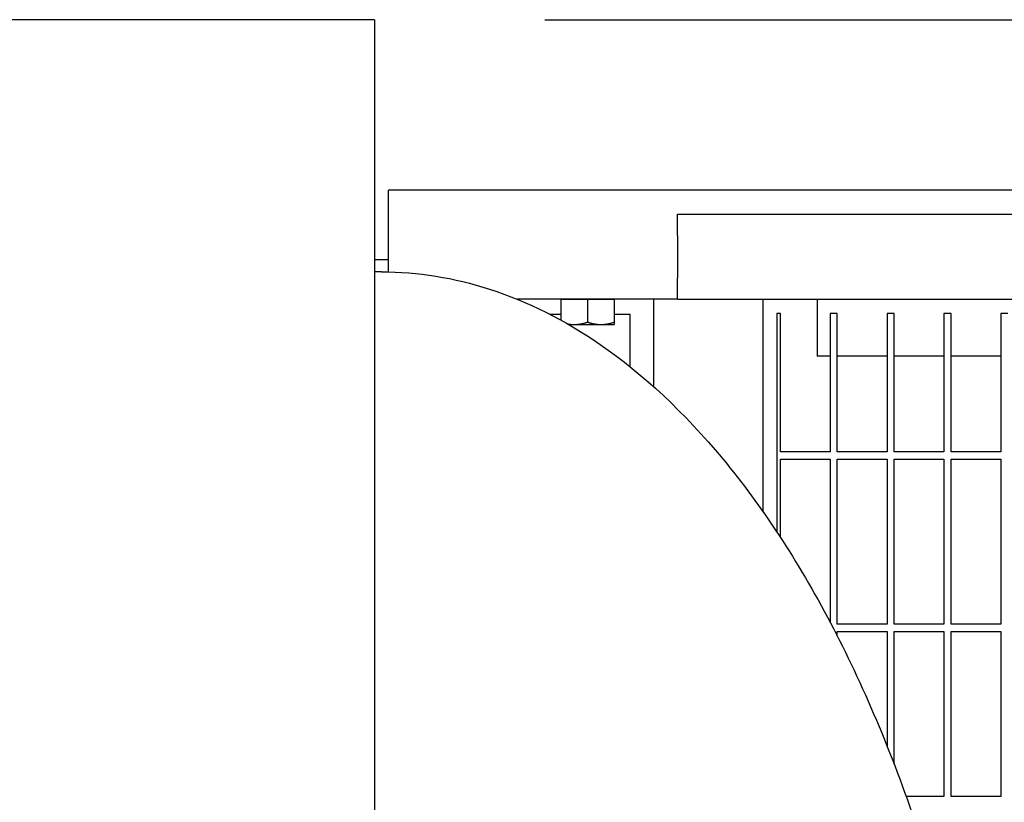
# Model space of a CAD drawing. Header units: inches. Extents: x 36 to 1719, y -84 to 1122.
# Tile 532 of 550: x 1020 to 1037, y 881 to 895. Entities that reach past the tile are written whole.
import ezdxf

# ---------------------------------------------------------------- set-up
doc = ezdxf.new("R2010")
doc.units = ezdxf.units.IN
doc.header["$LTSCALE"] = 48
doc.header["$MEASUREMENT"] = 0
doc.layers.add('Dimension (ANSI)', color=7, linetype='Continuous', lineweight=25)
doc.layers.add('Visible (ANSI)', color=7, linetype='Continuous', lineweight=30)
doc.styles.add('Note Text (ANSI)', font='tahoma.ttf')
doc.dimstyles.new('Architectural (ANSI)', dxfattribs={"dimscale": 48, "dimtxt": 0.125, "dimasz": 0.098425, "dimexe": 0.125, "dimexo": 0.0625, "dimgap": 0.031496, "dimtad": 0, "dimtih": 1, "dimtoh": 1, "dimdec": 4, "dimrnd": 1e-08, "dimzin": 3, "dimdsep": 46, "dimlunit": 4, "dimtxsty": 'Note Text (ANSI)', "dimcen": 0.09, "dimdle": 0.393701, "dimclrd": 256, "dimclre": 256, "dimclrt": 256, "dimadec": 0, "dimazin": 3, "dimtfac": 0.96, "dimtofl": 0, "dimtmove": 0, "dimatfit": 3, "dimfxl": 1, "dimfrac": 2, "dimtolj": 1, "dimtzin": 12, "dimlwd": -1, "dimlwe": -1, "dimarcsym": 0})

# ---------------------------------------------------------------- blocks, each defined once
blk = doc.blocks.new('*D17')
at = {"layer": 'Defpoints', "color": 0, "transparency": 16777216}
for p in [(1025.918, 894.991), (1025.918, 762.991), (1114.12, 762.991)]:
    blk.add_point(p, dxfattribs=at)
at = {"layer": 'Dimension (ANSI)', "transparency": 16777216}
for p, q in [((1028.918, 894.991), (1120.12, 894.991)), ((1114.12, 890.267), (1114.12, 833.626)), ((1114.12, 767.716), (1114.12, 824.357)), ((1028.918, 762.991), (1120.12, 762.991))]:
    blk.add_line(p, q, dxfattribs=at)
for points in [[(1113.332, 890.267), (1114.907, 890.267), (1114.12, 894.991)], [(1113.332, 767.716), (1114.907, 767.716), (1114.12, 762.991)]]:
    blk.add_solid(points, dxfattribs=at)
at = {"layer": 'Dimension (ANSI)', "transparency": 16777216, "insert": (1104.021, 832.114), "char_height": 6, "attachment_point": 1, "style": 'Note Text (ANSI)'}
blk.add_mtext('\\A1;11\'-0"', dxfattribs=at)

msp = doc.modelspace()

# ---------------------------------------------------------------- linework, layer by layer
at = {"layer": 'Visible (ANSI)'}
for p, q in [((1025.91768, 894.9914), (804.97918, 894.9914)), ((1025.91768, 894.9914), (1025.91768, 851.17131)), ((1039.45077, 891.9914), (1026.16768, 891.9914)), ((1026.16768, 890.55259), (1026.16768, 891.9914)), ((1031.24768, 891.5714), (1070.74768, 891.5714)), ((1031.24768, 891.1964), (1031.24768, 891.5714)), ((1031.24768, 891.1964), (1031.24768, 890.4464)), ((1025.91768, 890.7714), (1026.16768, 890.7714)), ((1026.04268, 890.5539), (1025.91768, 890.5539)), ((1031.24768, 890.0714), (1031.24768, 890.4464)), ((1031.24768, 890.0714), (1028.43246, 890.0714)), ((1029.19868, 890.07139), (1029.19868, 890.0714)), ((1029.19868, 890.07139), (1029.43318, 890.07139)), ((1029.19868, 890.07139), (1029.19868, 889.70363)), ((1029.43318, 890.07139), (1029.66768, 890.07139)), ((1029.66768, 890.07139), (1029.90218, 890.07139)), ((1029.66768, 890.07139), (1029.66768, 889.66928)), ((1029.90218, 890.07139), (1030.13668, 890.07139)), ((1030.13668, 890.07139), (1030.13668, 890.0714)), ((1030.13668, 890.07139), (1030.13668, 889.66928)), ((1031.24768, 890.0714), (1030.82768, 890.0714)), ((1030.82768, 890.0714), (1030.82768, 888.53464)), ((1031.24768, 890.0714), (1069.24768, 890.0714)), ((1032.74768, 890.0714), (1032.74768, 886.34012)), ((1033.70768, 890.0714), (1033.70768, 889.0714)), ((1029.19868, 889.8039), (1029.01094, 889.8039)), ((1030.41768, 889.8039), (1030.13668, 889.8039)), ((1030.41768, 888.88205), (1030.41768, 889.8039)), ((1032.99768, 889.8214), (1032.99768, 885.97331)), ((1033.06018, 889.8214), (1032.99768, 889.8214)), ((1033.06018, 887.3839), (1033.06018, 889.8214)), ((1034.06018, 889.8214), (1033.93518, 889.8214)), ((1033.93518, 889.8214), (1033.93518, 887.3839)), ((1034.06018, 887.3839), (1034.06018, 889.8214)), ((1035.06018, 889.8214), (1034.93518, 889.8214)), ((1034.93518, 889.8214), (1034.93518, 887.3839)), ((1035.06018, 887.3839), (1035.06018, 889.8214)), ((1036.06018, 889.8214), (1035.93518, 889.8214)), ((1035.93518, 889.8214), (1035.93518, 887.3839)), ((1036.06018, 887.3839), (1036.06018, 889.8214)), ((1037.06018, 889.8214), (1036.93518, 889.8214)), ((1036.93518, 889.8214), (1036.93518, 887.3839)), ((1029.33361, 889.62739), (1029.43318, 889.62739)), ((1029.43318, 889.62739), (1029.90218, 889.62739)), ((1029.90218, 889.62739), (1030.13668, 889.62739)), ((1033.93518, 889.0714), (1033.70768, 889.0714)), ((1034.93518, 889.0714), (1034.06018, 889.0714)), ((1035.93518, 889.0714), (1035.06018, 889.0714)), ((1036.93518, 889.0714), (1036.06018, 889.0714)), ((1033.93518, 887.3839), (1033.06018, 887.3839)), ((1034.93518, 887.3839), (1034.06018, 887.3839)), ((1035.93518, 887.3839), (1035.06018, 887.3839)), ((1036.93518, 887.3839), (1036.06018, 887.3839)), ((1033.06018, 885.87817), (1033.06018, 887.2589)), ((1033.06018, 887.2589), (1033.93518, 887.2589)), ((1033.93518, 887.2589), (1033.93518, 884.384)), ((1034.06018, 884.35265), (1034.06018, 887.2589)), ((1034.06018, 887.2589), (1034.93518, 887.2589)), ((1034.93518, 887.2589), (1034.93518, 884.35265)), ((1035.06018, 884.35265), (1035.06018, 887.2589)), ((1035.06018, 887.2589), (1035.93518, 887.2589)), ((1035.93518, 887.2589), (1035.93518, 884.35265)), ((1036.06018, 884.35265), (1036.06018, 887.2589)), ((1036.06018, 887.2589), (1036.93518, 887.2589)), ((1036.93518, 887.2589), (1036.93518, 884.35265)), ((1034.93518, 884.35265), (1034.06018, 884.35265)), ((1035.93518, 884.35265), (1035.06018, 884.35265)), ((1036.93518, 884.35265), (1036.06018, 884.35265)), ((1034.06018, 884.14287), (1034.06018, 884.22765)), ((1034.06018, 884.22765), (1034.93518, 884.22765)), ((1034.93518, 884.22765), (1034.93518, 882.20848)), ((1035.06018, 881.89021), (1035.06018, 884.22765)), ((1035.06018, 884.22765), (1035.93518, 884.22765)), ((1035.93518, 884.22765), (1035.93518, 881.3214)), ((1036.06018, 881.3214), (1036.06018, 884.22765)), ((1036.06018, 884.22765), (1036.93518, 884.22765)), ((1036.93518, 884.22765), (1036.93518, 881.3214)), ((1035.93518, 881.3214), (1035.27196, 881.3214)), ((1036.93518, 881.3214), (1036.06018, 881.3214))]:
    msp.add_line(p, q, dxfattribs=at)
msp.add_open_spline([(1026.04268, 890.5539), (1026.68165, 890.5539), (1027.32024, 890.45102), (1028.61382, 890.03419), (1029.26606, 889.70514), (1030.65333, 888.74897), (1031.37448, 888.07161), (1032.73273, 886.43277), (1033.36715, 885.46335), (1034.5099, 883.29195), (1035.01813, 882.08989), (1035.60692, 880.34639), (1035.75058, 879.88411), (1035.88515, 879.41212)], degree=3, knots=[0, 0, 0, 0, 0.15974213, 0.15974213, 0.33187701, 0.33187701, 0.5428347, 0.5428347, 0.759799, 0.759799, 0.9767633, 0.9767633, 1.05254611, 1.05254611, 1.05254611, 1.05254611], dxfattribs=at)
for points, weights in [([(1029.3137, 889.63887), (1029.37468, 889.62739), (1029.43318, 889.62739)], [1.01891681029, 1.02004994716, 1]), ([(1029.43318, 889.62739), (1029.54201, 889.62739), (1029.66768, 889.66928)], [1, 1.0379548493, 1]), ([(1029.66768, 889.66928), (1029.79335, 889.62739), (1029.90218, 889.62739)], [1, 1.0379548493, 1]), ([(1029.90218, 889.62739), (1030.01101, 889.62739), (1030.13668, 889.66928)], [1, 1.0379548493, 1]), ([(1030.13668, 889.66928), (1030.13668, 889.62739), (1030.13668, 889.62739)], [1, 1.0379548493, 1])]:
    msp.add_rational_spline(points, weights, degree=2, dxfattribs=at)

# ---------------------------------------------------------------- dimensions: what is measured, and where the dimension line sits
at = {"layer": 'Dimension (ANSI)'}
dim = msp.add_linear_dim(base=(1114.11953, 762.9914), p1=(1025.91768, 894.9914), p2=(1025.91768, 762.9914), angle=90, dimstyle='Architectural (ANSI)', override={"dimgap": 0.031496, "dimdec": 4, "dimlfac": 1, "dimtol": 0, "dimlim": 0, "dimtp": 0, "dimtm": 0, "dimtdec": 2, "dimatfit": 1}, dxfattribs=at)
dim.commit()
dim.dimension.update_dxf_attribs({"geometry": '*D17', "text_midpoint": (1114.11953, 828.9914), "dimtype": 160})

doc.saveas('drawing.dxf')
